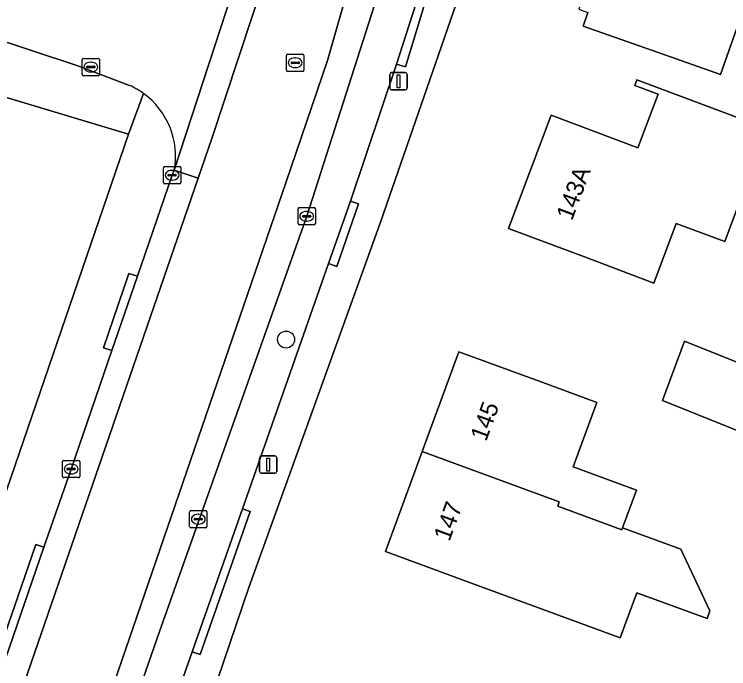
# Model space of a CAD drawing. Extents: x 162879 to 165540, y 384011 to 385181.
# Drawn here: x 164369.65 to 164410.92, y 384652.62 to 384690.42 of the extents above; entities that cross this region are included whole.
import ezdxf

# ---------------------------------------------------------------- set-up
doc = ezdxf.new("R2010")
doc.units = 0
for name, color, linetype in [('IMGEO_Boom', 7, 'Continuous'), ('IMGEO_Erf', 7, 'Continuous'), ('IMGEO_Kolk', 7, 'Continuous'), ('IMGEO_Lichtmast', 7, 'Continuous'), ('IMGEO_Pand', 7, 'Continuous'), ('IMGEO_Pand_nummerreeks', 7, 'Continuous'), ('IMGEO_Parkeervlak_open', 7, 'Continuous'), ('IMGEO_Rijbaan_lokaal_gesloten', 7, 'Continuous'), ('IMGEO_Rijbaan_lokaal_open', 7, 'Continuous'), ('IMGEO_Rioolput', 7, 'Continuous'), ('IMGEO_Voetpad_open', 7, 'Continuous')]:
    doc.layers.add(name, color=color, linetype=linetype)

msp = doc.modelspace()

# ---------------------------------------------------------------- linework, layer by layer
at = {"layer": 'IMGEO_Boom'}
msp.add_circle((164385.353, 384671.635), 0.489, dxfattribs=at)
at = {"layer": 'IMGEO_Erf'}
for points in [[(164457.759, 384738.223), (164457.47, 384738.352), (164453.843, 384740.058), (164448.78, 384741.986), (164444.523, 384743.508), (164439.097, 384745.449), (164426.369, 384750), (164410.013, 384755.849), (164408.775, 384750), (164403.985, 384726.478), (164411.214, 384724.226), (164410.295, 384721.15), (164415.614, 384717.945), (164409.781, 384708.267), (164401.656, 384713.138), (164399.26, 384702.833), (164395, 384690.528), (164390.806, 384678.415), (164383.194, 384657.324), (164375.921, 384635.86), (164383.694, 384632.422)], [(164430.735, 384695.652), (164428.031, 384687.962), (164425.084, 384688.998), (164412.694, 384693.353), (164410.444, 384686.951), (164407.229, 384688.081), (164402.511, 384689.739), (164402.787, 384690.525)], [(164357.798, 384629.685), (164376.258, 384683.505), (164369.263, 384685.606), (164361.979, 384687.467), (164348.148, 384685.06), (164343.268, 384684.303), (164342.095, 384681.353), (164341.433, 384678.732), (164340.928, 384676.734), (164340.7, 384676.183), (164341.719, 384670.312), (164340.574, 384667.144), (164334.833, 384649.762), (164327.911, 384629.99)]]:
    msp.add_lwpolyline(points, dxfattribs=at)
for points in [[(164398.21, 384678.05), (164400.663, 384684.588), (164405.674, 384682.709), (164406.84, 384685.817), (164405.502, 384686.319), (164405.623, 384686.641), (164410.305, 384684.884), (164415.749, 384682.841), (164414.428, 384679.319), (164411.825, 384680.295), (164410.699, 384677.294), (164407.898, 384678.345), (164406.605, 384674.9), (164402.892, 384676.293)], [(164419.18, 384663.266), (164407.095, 384668.113), (164408.363, 384671.549), (164420.448, 384666.702)], [(164395.787, 384657.664), (164391.093, 384659.388), (164393.214, 384665.162), (164395.334, 384670.935), (164400.035, 384669.208), (164403.307, 384668.006), (164401.942, 384664.289), (164405.599, 384662.946), (164404.794, 384660.755), (164408.155, 384659.521), (164409.843, 384655.975), (164409.676, 384655.519), (164405.609, 384657.013), (164404.652, 384654.408)]]:
    msp.add_lwpolyline(points, close=True, dxfattribs=at)
at = {"layer": 'IMGEO_Kolk'}
for p, q in [((164373.574, 384686.951), (164373.574, 384687.803)), ((164373.649, 384687.877), (164374.501, 384687.877)), ((164374.062, 384687.657), (164374.087, 384687.657)), ((164374.575, 384687.803), (164374.575, 384686.951)), ((164373.833, 384687.371), (164373.833, 384687.383)), ((164374.271, 384687.334), (164373.873, 384687.334)), ((164373.876, 384687.42), (164374.274, 384687.42)), ((164374.085, 384687.097), (164374.06, 384687.097)), ((164374.317, 384687.383), (164374.317, 384687.371)), ((164374.501, 384686.877), (164373.649, 384686.877)), ((164378.269, 384680.703), (164378.269, 384681.555)), ((164378.344, 384681.629), (164379.196, 384681.629)), ((164378.757, 384681.409), (164378.782, 384681.409)), ((164379.27, 384681.555), (164379.27, 384680.703)), ((164378.528, 384681.123), (164378.528, 384681.135)), ((164378.966, 384681.086), (164378.568, 384681.086)), ((164378.571, 384681.172), (164378.969, 384681.172)), ((164379.012, 384681.135), (164379.012, 384681.123)), ((164379.196, 384680.629), (164378.344, 384680.629)), ((164378.78, 384680.849), (164378.755, 384680.849)), ((164386.119, 384679.257), (164386.971, 384679.257)), ((164386.044, 384678.331), (164386.044, 384679.183)), ((164386.532, 384679.037), (164386.557, 384679.037)), ((164387.045, 384679.183), (164387.045, 384678.331)), ((164386.303, 384678.751), (164386.303, 384678.763)), ((164386.741, 384678.714), (164386.343, 384678.714)), ((164386.346, 384678.8), (164386.744, 384678.8)), ((164386.555, 384678.477), (164386.53, 384678.477)), ((164386.787, 384678.763), (164386.787, 384678.751)), ((164386.971, 384678.257), (164386.119, 384678.257)), ((164372.433, 384663.733), (164372.433, 384664.585)), ((164372.508, 384664.659), (164373.36, 384664.659)), ((164372.921, 384664.439), (164372.946, 384664.439)), ((164373.434, 384664.585), (164373.434, 384663.733)), ((164372.692, 384664.153), (164372.692, 384664.165)), ((164373.13, 384664.116), (164372.732, 384664.116)), ((164372.735, 384664.202), (164373.133, 384664.202)), ((164373.176, 384664.165), (164373.176, 384664.153)), ((164373.36, 384663.659), (164372.508, 384663.659)), ((164372.944, 384663.879), (164372.919, 384663.879)), ((164379.785, 384660.836), (164379.785, 384661.688)), ((164379.86, 384661.762), (164380.712, 384661.762)), ((164380.273, 384661.542), (164380.298, 384661.542)), ((164380.786, 384661.688), (164380.786, 384660.836)), ((164380.044, 384661.256), (164380.044, 384661.268)), ((164380.482, 384661.219), (164380.084, 384661.219)), ((164380.087, 384661.305), (164380.485, 384661.305)), ((164380.528, 384661.268), (164380.528, 384661.256)), ((164380.712, 384660.762), (164379.86, 384660.762)), ((164380.296, 384660.982), (164380.271, 384660.982))]:
    msp.add_line(p, q, dxfattribs=at)
for points in [[(164373.574, 384686.951), (164373.574, 384687.803)], [(164373.649, 384687.877), (164374.501, 384687.877)], [(164374.575, 384687.803), (164374.575, 384686.951)], [(164374.501, 384686.877), (164373.649, 384686.877)], [(164378.269, 384680.703), (164378.269, 384681.555)], [(164378.344, 384681.629), (164379.196, 384681.629)], [(164379.27, 384681.555), (164379.27, 384680.703)], [(164379.196, 384680.629), (164378.344, 384680.629)], [(164386.119, 384679.257), (164386.971, 384679.257)], [(164386.044, 384678.331), (164386.044, 384679.183)], [(164387.045, 384679.183), (164387.045, 384678.331)], [(164386.971, 384678.257), (164386.119, 384678.257)], [(164372.433, 384663.733), (164372.433, 384664.585)], [(164372.508, 384664.659), (164373.36, 384664.659)], [(164373.434, 384664.585), (164373.434, 384663.733)], [(164373.36, 384663.659), (164372.508, 384663.659)], [(164379.785, 384660.836), (164379.785, 384661.688)], [(164379.86, 384661.762), (164380.712, 384661.762)], [(164380.786, 384661.688), (164380.786, 384660.836)], [(164380.712, 384660.762), (164379.86, 384660.762)]]:
    msp.add_lwpolyline(points, dxfattribs=at)
for centre, radius, start, end in [((164373.651, 384687.801), 0.0765, 91.552, 178.448), ((164373.651, 384687.801), 0.0765, 91.552, 178.448), ((164374.499, 384687.801), 0.0765, 1.552, 88.448), ((164374.499, 384687.801), 0.0765, 1.552, 88.448), ((164373.873, 384687.38), 0.0403, 85.8775, 175.7526), ((164373.87, 384687.37), 0.0366, 178.938, 274.7102), ((164374.274, 384687.377), 0.043, 264.8664, 352.4533), ((164374.278, 384687.382), 0.0386, 1.7309, 96.639), ((164373.651, 384686.953), 0.0765, 181.552, 268.448), ((164373.651, 384686.953), 0.0765, 181.552, 268.448), ((164374.499, 384686.953), 0.0765, 271.552, 358.448), ((164374.499, 384686.953), 0.0765, 271.552, 358.448), ((164378.346, 384681.553), 0.0765, 91.552, 178.448), ((164378.346, 384681.553), 0.0765, 91.552, 178.448), ((164379.194, 384681.553), 0.0765, 1.552, 88.448), ((164379.194, 384681.553), 0.0765, 1.552, 88.448), ((164378.568, 384681.132), 0.0403, 85.8775, 175.7526), ((164378.565, 384681.122), 0.0366, 178.938, 274.7102), ((164378.969, 384681.129), 0.043, 264.8664, 352.4533), ((164378.973, 384681.134), 0.0386, 1.7309, 96.639), ((164378.346, 384680.705), 0.0765, 181.552, 268.448), ((164378.346, 384680.705), 0.0765, 181.552, 268.448), ((164379.194, 384680.705), 0.0765, 271.552, 358.448), ((164379.194, 384680.705), 0.0765, 271.552, 358.448), ((164386.121, 384679.181), 0.0765, 91.552, 178.448), ((164386.121, 384679.181), 0.0765, 91.552, 178.448), ((164386.969, 384679.181), 0.0765, 1.552, 88.448), ((164386.969, 384679.181), 0.0765, 1.552, 88.448), ((164386.343, 384678.76), 0.0403, 85.8775, 175.7526), ((164386.34, 384678.75), 0.0366, 178.938, 274.7102), ((164386.744, 384678.757), 0.043, 264.8664, 352.4533), ((164386.748, 384678.762), 0.0386, 1.7309, 96.639), ((164386.121, 384678.333), 0.0765, 181.552, 268.448), ((164386.121, 384678.333), 0.0765, 181.552, 268.448), ((164386.969, 384678.333), 0.0765, 271.552, 358.448), ((164386.969, 384678.333), 0.0765, 271.552, 358.448), ((164372.51, 384664.583), 0.0765, 91.552, 178.448), ((164372.51, 384664.583), 0.0765, 91.552, 178.448), ((164373.358, 384664.583), 0.0765, 1.552, 88.448), ((164373.358, 384664.583), 0.0765, 1.552, 88.448), ((164372.732, 384664.162), 0.0403, 85.8775, 175.7526), ((164372.729, 384664.152), 0.0366, 178.938, 274.7102), ((164373.133, 384664.159), 0.043, 264.8664, 352.4533), ((164373.137, 384664.164), 0.0386, 1.7309, 96.639), ((164372.51, 384663.735), 0.0765, 181.552, 268.448), ((164372.51, 384663.735), 0.0765, 181.552, 268.448), ((164373.358, 384663.735), 0.0765, 271.552, 358.448), ((164373.358, 384663.735), 0.0765, 271.552, 358.448), ((164379.862, 384661.686), 0.0765, 91.552, 178.448), ((164379.862, 384661.686), 0.0765, 91.552, 178.448), ((164380.71, 384661.686), 0.0765, 1.552, 88.448), ((164380.71, 384661.686), 0.0765, 1.552, 88.448), ((164380.084, 384661.265), 0.0403, 85.8775, 175.7526), ((164380.081, 384661.255), 0.0366, 178.938, 274.7102), ((164380.485, 384661.262), 0.043, 264.8664, 352.4533), ((164380.489, 384661.267), 0.0386, 1.7309, 96.639), ((164379.862, 384660.838), 0.0765, 181.552, 268.448), ((164379.862, 384660.838), 0.0765, 181.552, 268.448), ((164380.71, 384660.838), 0.0765, 271.552, 358.448), ((164380.71, 384660.838), 0.0765, 271.552, 358.448)]:
    msp.add_arc(centre, radius, start, end, dxfattribs=at)
for centre, major_axis, ratio, start_param, end_param in [((164374.061, 384687.377), (-0.387, 0.002), 0.722429, 4.712389, 7.853982), ((164374.086, 384687.377), (-0.39, 0.002), 0.717154, 1.570796, 4.712389), ((164378.756, 384681.129), (-0.387, 0.002), 0.722429, 4.712389, 7.853982), ((164378.781, 384681.129), (-0.39, 0.002), 0.717154, 1.570796, 4.712389), ((164386.531, 384678.757), (-0.387, 0.002), 0.722429, 4.712389, 7.853982), ((164386.556, 384678.757), (-0.39, 0.002), 0.717154, 1.570796, 4.712389), ((164372.92, 384664.159), (-0.387, 0.002), 0.722429, 4.712389, 7.853982), ((164372.945, 384664.159), (-0.39, 0.002), 0.717154, 1.570796, 4.712389), ((164380.272, 384661.262), (-0.387, 0.002), 0.722429, 4.712389, 7.853982), ((164380.297, 384661.262), (-0.39, 0.002), 0.717154, 1.570796, 4.712389)]:
    msp.add_ellipse(centre, major_axis=major_axis, ratio=ratio, start_param=start_param, end_param=end_param, dxfattribs=at)
at = {"layer": 'IMGEO_Lichtmast'}
for p, q in [((164391.352, 384686.155), (164391.352, 384686.955)), ((164391.352, 384686.955), (164391.352, 384686.155)), ((164391.452, 384687.055), (164392.242, 384687.055)), ((164392.242, 384687.055), (164391.452, 384687.055)), ((164392.342, 384686.955), (164392.342, 384686.155)), ((164392.342, 384686.155), (164392.342, 384686.955)), ((164392.242, 384686.055), (164391.452, 384686.055)), ((164391.452, 384686.055), (164392.242, 384686.055)), ((164383.824, 384664.013), (164383.824, 384664.813)), ((164383.824, 384664.813), (164383.824, 384664.013)), ((164383.924, 384664.913), (164384.714, 384664.913)), ((164384.714, 384664.913), (164383.924, 384664.913)), ((164384.814, 384664.813), (164384.814, 384664.013)), ((164384.814, 384664.013), (164384.814, 384664.813)), ((164384.714, 384663.913), (164383.924, 384663.913)), ((164383.924, 384663.913), (164384.714, 384663.913))]:
    msp.add_line(p, q, dxfattribs=at)
for points in [[(164391.772, 384686.93), (164391.922, 384686.93), (164391.922, 384686.18), (164391.772, 384686.18), (164391.772, 384686.93)], [(164384.244, 384664.788), (164384.394, 384664.788), (164384.394, 384664.038), (164384.244, 384664.038), (164384.244, 384664.788)]]:
    msp.add_lwpolyline(points, dxfattribs=at)
for centre, start, end in [((164391.452, 384686.955), 90, 180), ((164391.452, 384686.955), 90, 180), ((164392.242, 384686.955), 0, 90), ((164392.242, 384686.955), 360, 90), ((164391.452, 384686.155), 180, 270), ((164391.452, 384686.155), 180, 270), ((164392.242, 384686.155), 270, 0), ((164392.242, 384686.155), 270, 0), ((164383.924, 384664.813), 90, 180), ((164383.924, 384664.813), 90, 180), ((164384.714, 384664.813), 0, 90), ((164384.714, 384664.813), 360, 90), ((164383.924, 384664.013), 180, 270), ((164383.924, 384664.013), 180, 270), ((164384.714, 384664.013), 270, 0), ((164384.714, 384664.013), 270, 0)]:
    msp.add_arc(centre, 0.1, start, end, dxfattribs=at)
at = {"layer": 'IMGEO_Pand'}
for points in [[(164425.097, 384699.278), (164425.058, 384699.167), (164423.86, 384695.76), (164414.536, 384699.037), (164409.818, 384700.695), (164407.815, 384694.995), (164404.714, 384696.085), (164403.682, 384693.147), (164403.178, 384693.323), (164402.26, 384690.711), (164402.787, 384690.525), (164402.511, 384689.739), (164407.229, 384688.081), (164410.444, 384686.951), (164412.694, 384693.353), (164425.084, 384688.998), (164428.031, 384687.962), (164430.735, 384695.652), (164430.796, 384695.826)], [(164402.892, 384676.293), (164406.605, 384674.9), (164407.898, 384678.345), (164410.699, 384677.294), (164411.825, 384680.295), (164414.428, 384679.319), (164415.749, 384682.841), (164410.305, 384684.884), (164405.623, 384686.641), (164405.502, 384686.319), (164406.84, 384685.817), (164405.674, 384682.709), (164400.663, 384684.588), (164398.21, 384678.05)], [(164419.18, 384663.266), (164420.448, 384666.702), (164408.363, 384671.549), (164407.095, 384668.113)], [(164403.307, 384668.006), (164400.035, 384669.208), (164395.334, 384670.935), (164393.214, 384665.162), (164401.134, 384662.254), (164401.044, 384662.009), (164404.754, 384660.646), (164404.794, 384660.755), (164405.599, 384662.946), (164401.942, 384664.289)], [(164404.794, 384660.755), (164404.754, 384660.646), (164401.044, 384662.009), (164401.134, 384662.254), (164393.214, 384665.162), (164391.093, 384659.388), (164395.787, 384657.664), (164404.652, 384654.408), (164405.609, 384657.013), (164409.676, 384655.519), (164409.843, 384655.975), (164408.155, 384659.521)]]:
    msp.add_lwpolyline(points, close=True, dxfattribs=at)
at = {"layer": 'IMGEO_Parkeervlak_open'}
for points in [[(164403.947, 384746.037), (164402.931, 384741.104), (164398.329, 384718.554), (164392.79, 384698.26), (164390.748, 384691.883), (164386.545, 384678.76), (164378.046, 384654.783), (164371.683, 384636.478)], [(164374.772, 384638.901), (164379.934, 384653.6), (164382.834, 384661.859), (164387.811, 384676.03), (164389.077, 384679.636), (164391.743, 384687.545), (164392.862, 384691.069)]]:
    msp.add_lwpolyline(points, dxfattribs=at)
at = {"layer": 'IMGEO_Rijbaan_lokaal_gesloten'}
for points in [[(164369.716, 384630.619), (164371.43, 384635.723), (164371.683, 384636.478), (164378.046, 384654.783), (164386.545, 384678.76), (164390.748, 384691.883), (164392.79, 384698.26), (164398.329, 384718.554), (164402.931, 384741.104), (164403.947, 384746.037), (164404.756, 384750), (164405.4, 384753.153), (164408.791, 384769.588), (164407.326, 384769.894), (164403.204, 384750), (164402.862, 384748.351), (164396.898, 384720.839), (164392.862, 384705.616), (164389.076, 384692.416), (164387.739, 384687.753), (164385.333, 384680.686), (164371.904, 384641.543), (164357.854, 384600.926)], [(164357.854, 384600.926), (164371.904, 384641.543), (164385.333, 384680.686), (164387.739, 384687.753), (164389.076, 384692.416), (164392.862, 384705.616), (164396.898, 384720.839), (164402.862, 384748.351), (164397.98, 384749.37), (164392.706, 384723.789), (164389.601, 384711.984), (164386.419, 384700.335), (164384.526, 384693.869), (164384.168, 384692.646), (164381.062, 384683.249), (164380.274, 384680.965), (164367.051, 384642.631), (164358.24, 384616.924)], [(164367.051, 384642.631), (164380.274, 384680.965), (164378.896, 384681.413), (164378.769, 384681.129), (164376.771, 384675.295), (164375.285, 384671.007), (164372.935, 384664.159), (164371.362, 384659.643), (164369.156, 384653.204), (164368.96, 384652.634), (164365.737, 384643.274), (164365.562, 384642.796), (164364.179, 384639.006), (164363.274, 384636.394), (164359.345, 384625.054), (164357.858, 384620.761), (164356.876, 384617.926), (164354.657, 384611.521), (164353.63, 384608.558), (164351.107, 384602.157)]]:
    msp.add_lwpolyline(points, dxfattribs=at)
msp.add_lwpolyline([(164389.601, 384711.984), (164392.706, 384723.789), (164397.98, 384749.37), (164398.109, 384750), (164401.893, 384768.418), (164400.104, 384768.794), (164397.186, 384754.944), (164393.994, 384737.568), (164391.963, 384727.781), (164390.233, 384720.25), (164387.079, 384708.144), (164383.077, 384694.337), (164382.886, 384693.677), (164378.896, 384681.413), (164380.274, 384680.965), (164381.062, 384683.249), (164384.168, 384692.646), (164384.526, 384693.869), (164386.419, 384700.335)], close=True, dxfattribs=at)
at = {"layer": 'IMGEO_Rijbaan_lokaal_open'}
for points in [[(164378.896, 384681.413), (164382.886, 384693.677)], [(164365.221, 384690.129), (164373.334, 384687.443), (164376.311, 384686.314)]]:
    msp.add_lwpolyline(points, dxfattribs=at)
for centre, radius, start, end in [((164374.556, 384682.319), 4.363, 54.0356, 66.2761), ((164374.504, 384682.229), 4.467, 349.4797, 54.1855)]:
    msp.add_arc(centre, radius, start, end, dxfattribs=at)
at = {"layer": 'IMGEO_Rioolput'}
for p, q in [((164385.382, 384687.197), (164385.382, 384688.049)), ((164385.457, 384688.123), (164386.309, 384688.123)), ((164386.383, 384688.049), (164386.383, 384687.197)), ((164385.641, 384687.617), (164385.641, 384687.629)), ((164386.079, 384687.58), (164385.681, 384687.58)), ((164385.684, 384687.666), (164386.082, 384687.666)), ((164385.87, 384687.903), (164385.895, 384687.903)), ((164386.125, 384687.629), (164386.125, 384687.617)), ((164386.309, 384687.123), (164385.457, 384687.123)), ((164385.893, 384687.343), (164385.868, 384687.343))]:
    msp.add_line(p, q, dxfattribs=at)
for points in [[(164385.382, 384687.197), (164385.382, 384688.049)], [(164385.457, 384688.123), (164386.309, 384688.123)], [(164386.383, 384688.049), (164386.383, 384687.197)], [(164386.309, 384687.123), (164385.457, 384687.123)]]:
    msp.add_lwpolyline(points, dxfattribs=at)
for centre, radius, start, end in [((164385.459, 384688.047), 0.0765, 91.552, 178.448), ((164385.459, 384688.047), 0.0765, 91.552, 178.448), ((164386.307, 384688.047), 0.0765, 1.552, 88.448), ((164386.307, 384688.047), 0.0765, 1.552, 88.448), ((164385.681, 384687.626), 0.0403, 85.8775, 175.7526), ((164385.678, 384687.616), 0.0366, 178.938, 274.7102), ((164386.082, 384687.623), 0.043, 264.8664, 352.4533), ((164386.086, 384687.628), 0.0386, 1.7309, 96.639), ((164385.459, 384687.199), 0.0765, 181.552, 268.448), ((164385.459, 384687.199), 0.0765, 181.552, 268.448), ((164386.307, 384687.199), 0.0765, 271.552, 358.448), ((164386.307, 384687.199), 0.0765, 271.552, 358.448)]:
    msp.add_arc(centre, radius, start, end, dxfattribs=at)
for centre, major_axis, ratio, start_param, end_param in [((164385.869, 384687.623), (-0.387, 0.002), 0.722429, 4.712389, 7.853982), ((164385.894, 384687.623), (-0.39, 0.002), 0.717154, 1.570796, 4.712389)]:
    msp.add_ellipse(centre, major_axis=major_axis, ratio=ratio, start_param=start_param, end_param=end_param, dxfattribs=at)
at = {"layer": 'IMGEO_Voetpad_open'}
for points in [[(164383.194, 384657.324), (164390.806, 384678.415), (164395, 384690.528), (164399.26, 384702.833), (164401.656, 384713.138), (164401.229, 384713.394), (164401.741, 384715.052), (164400.519, 384715.429), (164403.835, 384726.524), (164403.985, 384726.478), (164408.775, 384750), (164410.013, 384755.849), (164410.28, 384757.074)], [(164393.328, 384690.927), (164392.245, 384687.391), (164391.743, 384687.545), (164389.077, 384679.636), (164389.542, 384679.474), (164388.286, 384675.865), (164387.811, 384676.03), (164382.834, 384661.859), (164383.271, 384661.707), (164380.385, 384653.443), (164379.934, 384653.6), (164374.772, 384638.901)], [(164376.311, 384686.314), (164373.334, 384687.443), (164365.221, 384690.129)], [(164281.016, 384673.079), (164281.817, 384668.29), (164290.577, 384669.632), (164307.558, 384672.671), (164308.532, 384672.845), (164309.039, 384672.936), (164310.794, 384673.25), (164311.897, 384673.447), (164314.921, 384673.988), (164322.1, 384675.273), (164329.264, 384676.554), (164330.285, 384676.737), (164334.387, 384677.471), (164335.694, 384677.705), (164338.324, 384678.176), (164341.433, 384678.732), (164342.095, 384681.353), (164343.268, 384684.303), (164348.148, 384685.06), (164361.979, 384687.467), (164369.263, 384685.606), (164376.258, 384683.505), (164377.118, 384685.851)], [(164377.118, 384685.851), (164376.258, 384683.505), (164357.798, 384629.685), (164354.011, 384618.805), (164348.766, 384620.706), (164335.312, 384590.058), (164322.494, 384560.391), (164322.408, 384560.17), (164322.198, 384559.899), (164309.602, 384548.644), (164291.477, 384535.954), (164289.768, 384534.7)], [(164359.345, 384625.054), (164363.274, 384636.394), (164362.83, 384636.546), (164365.041, 384642.973), (164365.562, 384642.796), (164365.737, 384643.274), (164368.96, 384652.634), (164369.156, 384653.204), (164368.669, 384653.374), (164370.904, 384659.799), (164371.362, 384659.643), (164372.935, 384664.159), (164375.285, 384671.007), (164374.813, 384671.162), (164376.268, 384675.46), (164376.771, 384675.295), (164378.769, 384681.129), (164378.896, 384681.413)], [(164371.683, 384636.478), (164371.43, 384635.723), (164371.985, 384635.53), (164375.254, 384634.053), (164375.921, 384635.86), (164383.194, 384657.324)]]:
    msp.add_lwpolyline(points, dxfattribs=at)
for points in [[(164391.743, 384687.545), (164392.245, 384687.391), (164393.328, 384690.927), (164392.862, 384691.069)], [(164389.077, 384679.636), (164387.811, 384676.03), (164388.286, 384675.865), (164389.542, 384679.474)], [(164376.771, 384675.295), (164376.268, 384675.46), (164374.813, 384671.162), (164375.285, 384671.007)], [(164382.834, 384661.859), (164379.934, 384653.6), (164380.385, 384653.443), (164383.271, 384661.707)], [(164371.362, 384659.643), (164370.904, 384659.799), (164368.669, 384653.374), (164369.156, 384653.204)]]:
    msp.add_lwpolyline(points, close=True, dxfattribs=at)
for centre, radius, start, end in [((164374.556, 384682.319), 4.363, 54.0356, 66.2761), ((164374.504, 384682.229), 4.467, 349.4797, 54.1855)]:
    msp.add_arc(centre, radius, start, end, dxfattribs=at)

# ---------------------------------------------------------------- texts
at = {"layer": 'IMGEO_Pand_nummerreeks'}
for s, rotation, p in [('143A', 69.4344, (164401.87, 384678.465)), ('145', 69.8321, (164396.909, 384665.708)), ('147', 69.8321, (164394.788, 384659.935))]:
    msp.add_text(s, height=1, rotation=rotation, dxfattribs=at).set_placement(p)

doc.saveas('drawing.dxf')
